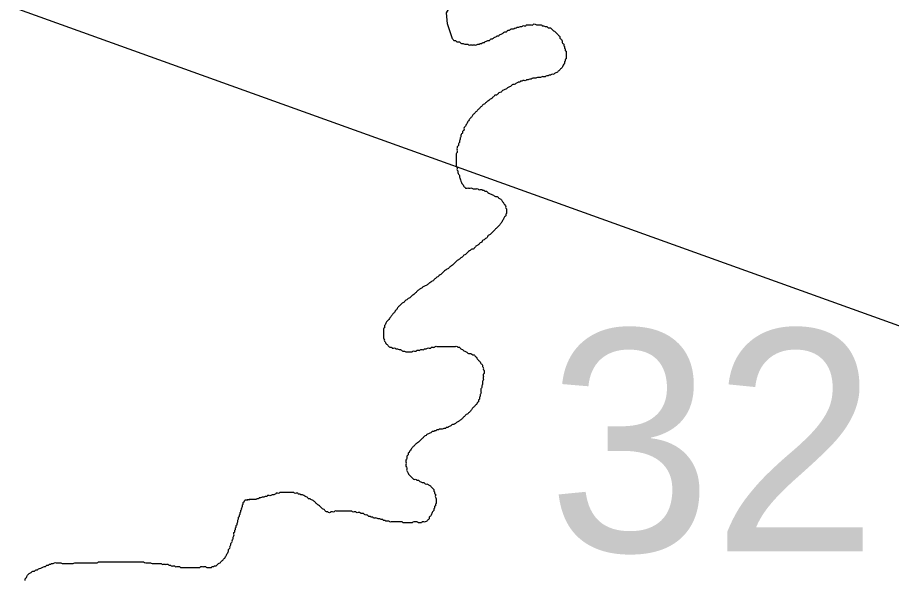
# Model space of a CAD drawing. Extents: x 813775 to 1157140, y 1757555 to 1979907.
# Drawn here: x 1055019 to 1058345, y 1814051 to 1816195 of the extents above; entities that cross this region are included whole.
import ezdxf

# ---------------------------------------------------------------- set-up
doc = ezdxf.new("R2010")
doc.units = 0
for name, color, linetype in [('Level 35', 7, 'Continuous'), ('Level 5', 7, 'Continuous'), ('R_Draft', 7, 'Continuous')]:
    doc.layers.add(name, color=color, linetype=linetype)

msp = doc.modelspace()

# ---------------------------------------------------------------- linework, layer by layer
at = {"layer": 'Level 35'}
msp.add_lwpolyline([(1056674.2, 1816113.4), (1056655.1, 1816170.8), (1056652.1, 1816212), (1056684.4, 1816269.3)], dxfattribs=at)
for points in [[(1056674.2, 1816113.4), (1056677.1, 1816110.4), (1056680.1, 1816107.5), (1056685.9, 1816107.5), (1056688.9, 1816104.5), (1056694.8, 1816101.6), (1056700.7, 1816101.6), (1056703.6, 1816098.7), (1056709.5, 1816095.7), (1056715.4, 1816095.7), (1056721.2, 1816092.8), (1056727.1, 1816092.8), (1056733, 1816092.8), (1056736, 1816089.8), (1056741.8, 1816089.8), (1056747.7, 1816089.8), (1056753.6, 1816089.8), (1056759.5, 1816089.8), (1056765.4, 1816089.8), (1056771.3, 1816092.8), (1056777.1, 1816092.8), (1056780.1, 1816095.7), (1056786, 1816095.7), (1056788.9, 1816098.7), (1056794.8, 1816098.7), (1056797.7, 1816101.6), (1056803.6, 1816104.5), (1056809.5, 1816107.5), (1056815.4, 1816107.5), (1056818.3, 1816110.4), (1056821.3, 1816113.4), (1056827.2, 1816113.4), (1056830.1, 1816116.3), (1056836, 1816119.3), (1056841.9, 1816122.2), (1056844.8, 1816125.1), (1056850.7, 1816125.1), (1056853.6, 1816128.1), (1056859.5, 1816131), (1056865.4, 1816134), (1056868.4, 1816136.9), (1056874.2, 1816139.9), (1056880.1, 1816139.9), (1056883.1, 1816142.8), (1056886, 1816145.7), (1056891.9, 1816145.7), (1056894.8, 1816148.7), (1056900.7, 1816151.6), (1056906.6, 1816151.6), (1056912.5, 1816154.6), (1056918.4, 1816154.6), (1056921.3, 1816157.5), (1056927.2, 1816157.5), (1056933.1, 1816160.5), (1056939, 1816160.5), (1056941.9, 1816163.4), (1056947.8, 1816163.4), (1056953.7, 1816163.4), (1056956.6, 1816166.3), (1056962.5, 1816166.3), (1056968.4, 1816166.3), (1056974.3, 1816166.3), (1056980.1, 1816166.3), (1056983.1, 1816169.3), (1056989, 1816169.3), (1056994.9, 1816166.3), (1057000.7, 1816166.3), (1057006.6, 1816166.3), (1057012.5, 1816166.3), (1057015.5, 1816163.4), (1057021.3, 1816163.4), (1057027.2, 1816160.5), (1057033.1, 1816160.5), (1057036, 1816157.5), (1057041.9, 1816154.6), (1057047.8, 1816154.6), (1057050.8, 1816151.6), (1057053.7, 1816148.7), (1057056.6, 1816145.7), (1057062.5, 1816142.8), (1057065.5, 1816139.9), (1057068.4, 1816136.9), (1057071.4, 1816134), (1057074.3, 1816131), (1057077.2, 1816128.1), (1057080.2, 1816125.1), (1057083.1, 1816122.2), (1057083.1, 1816116.3), (1057086.1, 1816113.4), (1057089, 1816110.4), (1057091.9, 1816104.5)], [(1057091.9, 1816104.5), (1057091.9, 1816098.7), (1057094.9, 1816095.7), (1057097.8, 1816092.8), (1057097.8, 1816086.9), (1057100.8, 1816083.9), (1057100.8, 1816078), (1057103.7, 1816075.1), (1057103.7, 1816069.2), (1057106.7, 1816066.3), (1057106.7, 1816060.4), (1057106.7, 1816054.5), (1057106.7, 1816048.6), (1057106.7, 1816042.7), (1057106.7, 1816036.8), (1057103.7, 1816033.9), (1057103.7, 1816028), (1057100.8, 1816025.1), (1057100.8, 1816019.2), (1057097.8, 1816016.2), (1057094.9, 1816010.4), (1057091.9, 1816004.5), (1057089, 1816001.5), (1057086.1, 1815998.6), (1057083.1, 1815995.6), (1057080.2, 1815992.7), (1057077.2, 1815989.8), (1057074.3, 1815986.8), (1057068.4, 1815983.9), (1057062.5, 1815980.9), (1057056.6, 1815978), (1057050.8, 1815978), (1057047.8, 1815975), (1057041.9, 1815975), (1057039, 1815972.1), (1057033.1, 1815972.1), (1057027.2, 1815969.2), (1057021.3, 1815969.2), (1057015.5, 1815969.2), (1057009.6, 1815966.2), (1057003.7, 1815966.2), (1056997.8, 1815966.2), (1056991.9, 1815963.3), (1056986, 1815963.3), (1056980.1, 1815963.3), (1056974.3, 1815960.3), (1056968.4, 1815960.3), (1056962.5, 1815957.4), (1056956.6, 1815957.4), (1056953.7, 1815954.4), (1056947.8, 1815954.4), (1056941.9, 1815954.4), (1056939, 1815951.5), (1056933.1, 1815951.5), (1056930.1, 1815948.5), (1056924.3, 1815948.5), (1056921.3, 1815945.6), (1056915.4, 1815942.7), (1056909.5, 1815939.7), (1056903.7, 1815939.7), (1056900.7, 1815936.8), (1056897.8, 1815933.8), (1056891.9, 1815930.9), (1056886, 1815927.9), (1056883.1, 1815925), (1056877.2, 1815922.1), (1056871.3, 1815919.1), (1056865.4, 1815916.2), (1056862.5, 1815913.2), (1056859.5, 1815910.3), (1056850.7, 1815907.3), (1056847.8, 1815904.4), (1056844.8, 1815901.5), (1056841.9, 1815898.5), (1056836, 1815898.5), (1056833, 1815895.6), (1056830.1, 1815892.6), (1056827.2, 1815889.7), (1056824.2, 1815886.7), (1056818.3, 1815883.8), (1056815.4, 1815880.9), (1056812.5, 1815877.9), (1056806.6, 1815875), (1056803.6, 1815872), (1056800.7, 1815869.1), (1056797.7, 1815866.1), (1056791.9, 1815863.2), (1056788.9, 1815860.3), (1056786, 1815857.3), (1056783, 1815854.4), (1056780.1, 1815851.4)], [(1056780.1, 1815851.4), (1056777.1, 1815848.5), (1056774.2, 1815845.5), (1056771.3, 1815842.6), (1056768.3, 1815839.7), (1056765.4, 1815836.7), (1056762.4, 1815833.8), (1056759.5, 1815830.8), (1056756.6, 1815827.9), (1056753.6, 1815824.9), (1056750.7, 1815822), (1056747.7, 1815816.1), (1056744.8, 1815813.2), (1056741.8, 1815810.2), (1056738.9, 1815807.3), (1056736, 1815801.4), (1056733, 1815798.4), (1056730.1, 1815792.6), (1056727.1, 1815786.7), (1056724.2, 1815780.8), (1056721.2, 1815777.8), (1056718.3, 1815772), (1056718.3, 1815766.1), (1056715.4, 1815763.1), (1056712.4, 1815760.2), (1056712.4, 1815754.3), (1056709.5, 1815751.4), (1056706.5, 1815745.5), (1056706.5, 1815739.6), (1056703.6, 1815736.6), (1056703.6, 1815730.8), (1056700.7, 1815724.9), (1056700.7, 1815719), (1056697.7, 1815713.1), (1056697.7, 1815707.2), (1056694.8, 1815704.3), (1056691.8, 1815698.4), (1056691.8, 1815692.5), (1056691.8, 1815686.6), (1056691.8, 1815680.7), (1056688.9, 1815674.8), (1056688.9, 1815668.9), (1056688.9, 1815663.1), (1056688.9, 1815657.2), (1056688.9, 1815651.3), (1056688.9, 1815645.4), (1056688.9, 1815639.5), (1056688.9, 1815633.6), (1056688.9, 1815627.7), (1056691.8, 1815624.8), (1056691.8, 1815618.9), (1056691.8, 1815613), (1056694.8, 1815610.1), (1056694.8, 1815604.2), (1056697.7, 1815598.3), (1056700.7, 1815592.4), (1056700.7, 1815586.5), (1056703.6, 1815580.7), (1056706.5, 1815571.8), (1056709.5, 1815565.9), (1056712.4, 1815560), (1056715.4, 1815557.1), (1056718.3, 1815551.2), (1056721.2, 1815548.3), (1056724.2, 1815545.3), (1056730.1, 1815545.3), (1056736, 1815545.3), (1056741.8, 1815545.3), (1056747.7, 1815545.3), (1056753.6, 1815542.4), (1056759.5, 1815542.4), (1056765.4, 1815542.4), (1056771.3, 1815542.4), (1056774.2, 1815539.4), (1056780.1, 1815539.4), (1056786, 1815539.4), (1056788.9, 1815536.5), (1056794.8, 1815536.5), (1056797.7, 1815533.6), (1056803.6, 1815533.6), (1056806.6, 1815530.6), (1056809.5, 1815527.7), (1056815.4, 1815524.7), (1056821.3, 1815521.8), (1056827.2, 1815518.8), (1056833, 1815515.9), (1056838.9, 1815513), (1056844.8, 1815513), (1056847.8, 1815510), (1056850.7, 1815507.1), (1056856.6, 1815504.1)], [(1056856.6, 1815504.1), (1056859.5, 1815501.2), (1056862.5, 1815498.2), (1056865.4, 1815492.4), (1056868.4, 1815489.4), (1056871.3, 1815483.5), (1056874.2, 1815480.6), (1056877.2, 1815474.7), (1056877.2, 1815468.8), (1056880.1, 1815465.9), (1056880.1, 1815460), (1056880.1, 1815454.1), (1056880.1, 1815448.2), (1056877.2, 1815445.3), (1056877.2, 1815439.4), (1056874.2, 1815436.4), (1056871.3, 1815433.5), (1056868.4, 1815427.6), (1056865.4, 1815421.7), (1056862.5, 1815415.8), (1056859.5, 1815412.9), (1056856.6, 1815407), (1056853.6, 1815404.1), (1056850.7, 1815401.1), (1056847.8, 1815398.2), (1056844.8, 1815395.2), (1056841.9, 1815392.3), (1056838.9, 1815389.3), (1056836, 1815386.4), (1056833, 1815383.5), (1056830.1, 1815380.5), (1056827.2, 1815377.6), (1056824.2, 1815374.6), (1056821.3, 1815371.7), (1056818.3, 1815368.7), (1056812.5, 1815365.8), (1056809.5, 1815362.9), (1056806.6, 1815357), (1056803.6, 1815354), (1056797.7, 1815351.1), (1056794.8, 1815348.1), (1056788.9, 1815345.2), (1056786, 1815339.3), (1056780.1, 1815336.4), (1056777.1, 1815333.4), (1056774.2, 1815330.5), (1056771.3, 1815327.5), (1056765.4, 1815324.6), (1056762.4, 1815321.7), (1056759.5, 1815318.7), (1056756.6, 1815315.8), (1056753.6, 1815312.8), (1056747.7, 1815312.8), (1056744.8, 1815309.9), (1056741.8, 1815306.9), (1056736, 1815304), (1056733, 1815301), (1056730.1, 1815298.1), (1056727.1, 1815295.2), (1056724.2, 1815292.2), (1056718.3, 1815289.3), (1056715.4, 1815286.3), (1056712.4, 1815283.4), (1056709.5, 1815280.4), (1056703.6, 1815277.5), (1056700.7, 1815274.6), (1056697.7, 1815271.6), (1056691.8, 1815268.7), (1056688.9, 1815265.7), (1056685.9, 1815262.8), (1056683, 1815259.8), (1056680.1, 1815256.9), (1056677.1, 1815254), (1056674.2, 1815251), (1056668.3, 1815248.1), (1056665.3, 1815245.1), (1056662.4, 1815242.2), (1056659.5, 1815239.2), (1056653.6, 1815236.3), (1056650.6, 1815233.4), (1056644.8, 1815230.4), (1056641.8, 1815227.5), (1056638.9, 1815224.5), (1056635.9, 1815221.6), (1056633, 1815218.6), (1056630, 1815215.7), (1056624.2, 1815212.8), (1056621.2, 1815209.8), (1056618.3, 1815206.9), (1056612.4, 1815203.9), (1056609.4, 1815201)], [(1056609.4, 1815201), (1056606.5, 1815198), (1056603.6, 1815195.1), (1056600.6, 1815192.2), (1056594.7, 1815189.2), (1056591.8, 1815186.3), (1056585.9, 1815183.3), (1056583, 1815180.4), (1056580, 1815177.4), (1056574.1, 1815174.5), (1056568.3, 1815171.5), (1056562.4, 1815168.6), (1056559.4, 1815165.7), (1056553.6, 1815162.7), (1056550.6, 1815159.8), (1056544.7, 1815156.8), (1056541.8, 1815153.9), (1056538.8, 1815150.9), (1056535.9, 1815148), (1056533, 1815145.1), (1056530, 1815142.1), (1056527.1, 1815139.2), (1056521.2, 1815136.2), (1056518.2, 1815133.3), (1056515.3, 1815130.3), (1056512.4, 1815127.4), (1056506.5, 1815124.5), (1056503.5, 1815121.5), (1056497.7, 1815118.6), (1056494.7, 1815115.6), (1056491.8, 1815112.7), (1056488.8, 1815109.7), (1056482.9, 1815106.8), (1056480, 1815103.9), (1056477.1, 1815100.9), (1056474.1, 1815098), (1056471.2, 1815095), (1056468.2, 1815092.1), (1056465.3, 1815089.1), (1056462.3, 1815083.3), (1056459.4, 1815080.3), (1056456.5, 1815077.4), (1056453.5, 1815071.5), (1056450.6, 1815068.5), (1056447.6, 1815065.6), (1056444.7, 1815062.7), (1056441.8, 1815056.8), (1056438.8, 1815053.8), (1056435.9, 1815050.9), (1056432.9, 1815045), (1056430, 1815042), (1056427, 1815039.1), (1056424.1, 1815036.2), (1056421.2, 1815030.3), (1056418.2, 1815024.4), (1056415.3, 1815018.5), (1056415.3, 1815012.6), (1056412.3, 1815009.7), (1056412.3, 1815003.8), (1056412.3, 1814997.9), (1056412.3, 1814992), (1056412.3, 1814986.1), (1056412.3, 1814980.2), (1056412.3, 1814974.4), (1056415.3, 1814968.5), (1056415.3, 1814962.6), (1056418.2, 1814959.6), (1056421.2, 1814953.8), (1056424.1, 1814950.8), (1056427, 1814947.9), (1056430, 1814944.9), (1056432.9, 1814942), (1056435.9, 1814939), (1056441.8, 1814939), (1056444.7, 1814936.1), (1056450.6, 1814936.1), (1056456.5, 1814936.1), (1056459.4, 1814933.2), (1056465.3, 1814933.2), (1056471.2, 1814930.2), (1056477.1, 1814930.2), (1056480, 1814927.3), (1056485.9, 1814924.3), (1056491.8, 1814924.3), (1056497.7, 1814921.4), (1056503.5, 1814921.4), (1056509.4, 1814921.4), (1056515.3, 1814921.4), (1056521.2, 1814921.4), (1056524.1, 1814924.3), (1056530, 1814924.3)], [(1056530, 1814924.3), (1056535.9, 1814924.3), (1056538.8, 1814927.3), (1056544.7, 1814927.3), (1056550.6, 1814927.3), (1056553.6, 1814930.2), (1056559.4, 1814930.2), (1056565.3, 1814930.2), (1056568.3, 1814933.2), (1056574.1, 1814933.2), (1056580, 1814936.1), (1056585.9, 1814936.1), (1056591.8, 1814936.1), (1056594.7, 1814939), (1056600.6, 1814939), (1056606.5, 1814939), (1056609.4, 1814942), (1056615.3, 1814942), (1056621.2, 1814942), (1056627.1, 1814942), (1056633, 1814942), (1056638.9, 1814942), (1056644.8, 1814942), (1056650.6, 1814942), (1056656.5, 1814942), (1056662.4, 1814942), (1056668.3, 1814942), (1056674.2, 1814942), (1056680.1, 1814942), (1056685.9, 1814942), (1056691.8, 1814942), (1056694.8, 1814939), (1056700.7, 1814939), (1056703.6, 1814936.1), (1056706.5, 1814933.2), (1056712.4, 1814930.2), (1056715.4, 1814927.3), (1056721.2, 1814924.3), (1056727.1, 1814921.4), (1056730.1, 1814918.4), (1056736, 1814915.5), (1056741.8, 1814915.5), (1056747.7, 1814912.5), (1056750.7, 1814909.6), (1056756.6, 1814909.6), (1056759.5, 1814906.7), (1056762.4, 1814903.7), (1056765.4, 1814900.8), (1056768.3, 1814894.9), (1056771.3, 1814891.9), (1056774.2, 1814889), (1056777.1, 1814886.1), (1056780.1, 1814883.1), (1056783, 1814877.2), (1056786, 1814874.3), (1056788.9, 1814871.3), (1056788.9, 1814865.5), (1056791.9, 1814862.5), (1056791.9, 1814856.6), (1056794.8, 1814850.7), (1056794.8, 1814844.9), (1056794.8, 1814839), (1056791.9, 1814836), (1056791.9, 1814830.1), (1056791.9, 1814824.3), (1056791.9, 1814818.4), (1056791.9, 1814812.5), (1056788.9, 1814809.5), (1056788.9, 1814803.7), (1056788.9, 1814797.8), (1056786, 1814791.9), (1056786, 1814786), (1056783, 1814780.1), (1056783, 1814774.2), (1056783, 1814768.3), (1056783, 1814762.4), (1056780.1, 1814759.5), (1056780.1, 1814753.6), (1056777.1, 1814747.7), (1056777.1, 1814741.8), (1056774.2, 1814738.9), (1056774.2, 1814733), (1056771.3, 1814730.1), (1056768.3, 1814727.1), (1056765.4, 1814721.2), (1056762.4, 1814718.3), (1056759.5, 1814715.4), (1056756.6, 1814712.4), (1056753.6, 1814709.5), (1056750.7, 1814706.5), (1056747.7, 1814703.6)], [(1056747.7, 1814703.6), (1056744.8, 1814697.7), (1056741.8, 1814694.8), (1056738.9, 1814691.8), (1056736, 1814688.9), (1056733, 1814685.9), (1056727.1, 1814683), (1056724.2, 1814680), (1056721.2, 1814677.1), (1056718.3, 1814674.2), (1056715.4, 1814671.2), (1056712.4, 1814668.3), (1056709.5, 1814665.3), (1056706.5, 1814662.4), (1056700.7, 1814659.4), (1056697.7, 1814656.5), (1056691.8, 1814653.5), (1056688.9, 1814650.6), (1056683, 1814647.7), (1056680.1, 1814644.7), (1056674.2, 1814644.7), (1056671.2, 1814641.8), (1056665.3, 1814638.8), (1056659.5, 1814635.9), (1056656.5, 1814632.9), (1056650.6, 1814632.9), (1056647.7, 1814630), (1056641.8, 1814630), (1056635.9, 1814627.1), (1056630, 1814627.1), (1056624.2, 1814627.1), (1056621.2, 1814624.1), (1056615.3, 1814624.1), (1056612.4, 1814621.2), (1056606.5, 1814621.2), (1056603.6, 1814618.2), (1056597.7, 1814618.2), (1056594.7, 1814615.3), (1056588.9, 1814612.3), (1056583, 1814609.4), (1056577.1, 1814606.5), (1056574.1, 1814603.5), (1056568.3, 1814600.6), (1056565.3, 1814597.6), (1056562.4, 1814594.7), (1056559.4, 1814591.7), (1056556.5, 1814588.8), (1056553.6, 1814585.9), (1056550.6, 1814582.9), (1056547.7, 1814580), (1056544.7, 1814577), (1056538.8, 1814574.1), (1056535.9, 1814571.1), (1056533, 1814568.2), (1056530, 1814565.3), (1056527.1, 1814562.3), (1056524.1, 1814559.4), (1056521.2, 1814556.4), (1056518.2, 1814553.5), (1056515.3, 1814547.6), (1056512.4, 1814544.7), (1056509.4, 1814538.8), (1056506.5, 1814535.8), (1056506.5, 1814529.9), (1056503.5, 1814527), (1056500.6, 1814521.1), (1056500.6, 1814515.2), (1056497.7, 1814509.3), (1056497.7, 1814503.4), (1056497.7, 1814497.6), (1056497.7, 1814491.7), (1056497.7, 1814485.8), (1056500.6, 1814479.9), (1056500.6, 1814474), (1056500.6, 1814468.1), (1056503.5, 1814465.2), (1056506.5, 1814459.3), (1056509.4, 1814453.4), (1056512.4, 1814450.5), (1056515.3, 1814447.5), (1056518.2, 1814444.6), (1056521.2, 1814441.6), (1056524.1, 1814438.7), (1056530, 1814435.8), (1056535.9, 1814435.8), (1056538.8, 1814432.8), (1056544.7, 1814432.8), (1056547.7, 1814429.9), (1056553.6, 1814426.9), (1056559.4, 1814424), (1056565.3, 1814424)], [(1056565.3, 1814424), (1056568.3, 1814421), (1056574.1, 1814418.1), (1056580, 1814418.1), (1056583, 1814415.1), (1056588.9, 1814412.2), (1056591.8, 1814409.3), (1056594.7, 1814406.3), (1056597.7, 1814403.4), (1056600.6, 1814400.4), (1056603.6, 1814397.5), (1056603.6, 1814391.6), (1056606.5, 1814388.7), (1056606.5, 1814382.8), (1056609.4, 1814379.8), (1056609.4, 1814373.9), (1056609.4, 1814368.1), (1056612.4, 1814362.2), (1056612.4, 1814356.3), (1056612.4, 1814350.4), (1056612.4, 1814344.5), (1056609.4, 1814341.6), (1056609.4, 1814335.7), (1056606.5, 1814332.7), (1056606.5, 1814326.9), (1056603.6, 1814323.9), (1056603.6, 1814318), (1056600.6, 1814315.1), (1056597.7, 1814309.2), (1056594.7, 1814303.3), (1056591.8, 1814297.4), (1056588.9, 1814294.5), (1056585.9, 1814291.5), (1056585.9, 1814285.6), (1056583, 1814282.7), (1056580, 1814279.8), (1056577.1, 1814276.8), (1056571.2, 1814273.9), (1056565.3, 1814273.9), (1056559.4, 1814273.9), (1056556.5, 1814270.9), (1056550.6, 1814270.9), (1056544.7, 1814270.9), (1056538.8, 1814273.9), (1056533, 1814273.9), (1056527.1, 1814273.9), (1056521.2, 1814270.9), (1056515.3, 1814270.9), (1056509.4, 1814270.9), (1056503.5, 1814270.9), (1056497.7, 1814270.9), (1056491.8, 1814270.9), (1056485.9, 1814270.9), (1056482.9, 1814273.9), (1056477.1, 1814273.9), (1056471.2, 1814273.9), (1056465.3, 1814273.9), (1056459.4, 1814273.9), (1056453.5, 1814273.9), (1056447.6, 1814273.9), (1056441.8, 1814273.9), (1056435.9, 1814273.9), (1056432.9, 1814276.8), (1056427, 1814276.8), (1056421.2, 1814276.8), (1056418.2, 1814279.8), (1056412.3, 1814279.8), (1056409.4, 1814282.7), (1056403.5, 1814282.7), (1056397.6, 1814285.6), (1056391.7, 1814285.6), (1056385.9, 1814288.6), (1056380, 1814288.6), (1056374.1, 1814288.6), (1056371.1, 1814291.5), (1056365.3, 1814291.5), (1056362.3, 1814294.5), (1056356.4, 1814294.5), (1056353.5, 1814297.4), (1056347.6, 1814300.4), (1056341.7, 1814300.4), (1056338.8, 1814303.3), (1056332.9, 1814306.3), (1056327, 1814306.3), (1056321.1, 1814309.2), (1056315.2, 1814309.2), (1056309.4, 1814309.2), (1056306.4, 1814312.1), (1056300.5, 1814312.1), (1056294.6, 1814312.1), (1056291.7, 1814315.1)], [(1055872.4, 1814321.5), (1055872.4, 1814327.4), (1055875.4, 1814333.3), (1055875.4, 1814339.2), (1055878.3, 1814342.1), (1055878.3, 1814348), (1055881.3, 1814350.9), (1055884.2, 1814356.8), (1055884.2, 1814356.9)], [(1056291.7, 1814315.1), (1056285.8, 1814315.1), (1056279.9, 1814315.1), (1056274.1, 1814315.1), (1056268.2, 1814315.1), (1056262.3, 1814315.1), (1056256.4, 1814315.1), (1056250.5, 1814315.1), (1056244.6, 1814315.1), (1056238.7, 1814315.1), (1056232.9, 1814315.1), (1056227, 1814315.1), (1056224, 1814312.1), (1056218.2, 1814312.1), (1056212.3, 1814312.1), (1056209.3, 1814309.2), (1056203.4, 1814309.2), (1056200.5, 1814312.1), (1056194.6, 1814312.1), (1056191.7, 1814315.1), (1056188.7, 1814318), (1056185.8, 1814321), (1056179.9, 1814323.9), (1056177, 1814326.9), (1056174, 1814329.8), (1056171.1, 1814332.7), (1056168.1, 1814335.7), (1056162.3, 1814338.6), (1056159.3, 1814341.6), (1056156.4, 1814344.5), (1056153.4, 1814347.5), (1056150.5, 1814350.4), (1056147.5, 1814353.3), (1056141.7, 1814356.3), (1056135.8, 1814359.2), (1056132.8, 1814362.2), (1056127, 1814362.2), (1056124, 1814365.1), (1056121.1, 1814368.1), (1056115.2, 1814371), (1056109.3, 1814373.9), (1056103.4, 1814376.9), (1056097.5, 1814376.9), (1056094.6, 1814379.8), (1056088.7, 1814379.8), (1056085.8, 1814382.8), (1056079.9, 1814382.8), (1056074, 1814382.8), (1056071.1, 1814385.7), (1056065.2, 1814385.7), (1056059.3, 1814385.7), (1056053.4, 1814385.7), (1056047.5, 1814385.7), (1056041.6, 1814385.7), (1056035.7, 1814385.7), (1056029.9, 1814385.7), (1056024, 1814385.7), (1056018.1, 1814385.7), (1056015.2, 1814382.8), (1056009.3, 1814382.8), (1056003.4, 1814382.8), (1056000.4, 1814379.8), (1055994.6, 1814376.9), (1055988.7, 1814376.9), (1055982.8, 1814373.9), (1055976.9, 1814373.9), (1055971, 1814373.9), (1055968.1, 1814371), (1055962.2, 1814371), (1055956.3, 1814368.1), (1055950.4, 1814368.1), (1055944.5, 1814365.1), (1055938.7, 1814365.1), (1055935.7, 1814362.2), (1055929.8, 1814362.2), (1055926.9, 1814359.2), (1055921, 1814359.2), (1055915.1, 1814359.2), (1055909.2, 1814359.2), (1055884.2, 1814356.8), (1055903.4, 1814359.2)], [(1055548.8, 1814115.5), (1055554.7, 1814115.5), (1055560.6, 1814115.5), (1055566.5, 1814115.5), (1055569.4, 1814112.6), (1055575.3, 1814112.6), (1055581.2, 1814112.6), (1055587.1, 1814112.6), (1055593, 1814112.6), (1055595.9, 1814109.6), (1055601.8, 1814109.6), (1055604.7, 1814106.7), (1055610.6, 1814106.7), (1055616.5, 1814106.7), (1055619.4, 1814103.7), (1055625.3, 1814103.7), (1055631.2, 1814103.7), (1055637.1, 1814103.7), (1055640, 1814100.8), (1055645.9, 1814100.8), (1055651.8, 1814100.8), (1055660.6, 1814100.8), (1055666.5, 1814100.8), (1055672.4, 1814100.8), (1055678.3, 1814100.8), (1055684.2, 1814100.8), (1055690, 1814100.8), (1055695.9, 1814100.8), (1055701.8, 1814100.8), (1055707.7, 1814100.8), (1055713.6, 1814100.8), (1055716.5, 1814103.7), (1055722.4, 1814103.7), (1055728.3, 1814103.7), (1055734.2, 1814103.7), (1055740, 1814100.8), (1055745.9, 1814100.8), (1055751.8, 1814100.8), (1055757.7, 1814100.8), (1055760.6, 1814103.7), (1055766.5, 1814103.7), (1055769.5, 1814106.7), (1055775.3, 1814106.7), (1055778.3, 1814109.6), (1055781.2, 1814112.6), (1055784.2, 1814115.5), (1055790.1, 1814118.5), (1055793, 1814121.4), (1055795.9, 1814124.3), (1055798.9, 1814127.3), (1055801.8, 1814130.2), (1055804.8, 1814133.2), (1055807.7, 1814136.1), (1055810.6, 1814142), (1055813.6, 1814144.9), (1055816.5, 1814150.8), (1055819.5, 1814156.7), (1055822.4, 1814162.6), (1055822.4, 1814168.5), (1055825.4, 1814171.4), (1055828.3, 1814177.3), (1055828.3, 1814183.2), (1055831.2, 1814186.1), (1055831.2, 1814192), (1055834.2, 1814195), (1055837.1, 1814200.9), (1055837.1, 1814206.7), (1055840.1, 1814209.7), (1055840.1, 1814215.6), (1055843, 1814221.5), (1055843, 1814227.3), (1055843, 1814233.2), (1055846, 1814236.2), (1055846, 1814242.1), (1055848.9, 1814245), (1055848.9, 1814250.9), (1055851.8, 1814253.8), (1055851.8, 1814259.7), (1055854.8, 1814262.7), (1055854.8, 1814268.5), (1055857.7, 1814274.4), (1055857.7, 1814280.3), (1055860.7, 1814286.2), (1055860.7, 1814292.1), (1055863.6, 1814295), (1055863.6, 1814300.9), (1055866.5, 1814303.9), (1055866.5, 1814309.7), (1055869.5, 1814312.7), (1055869.5, 1814318.6), (1055872.4, 1814321.5)], [(1055048.7, 1814050.8), (1055048.7, 1814056.7), (1055051.7, 1814059.6), (1055054.6, 1814065.5), (1055057.5, 1814071.4), (1055060.5, 1814074.3), (1055063.4, 1814077.3), (1055069.3, 1814080.2), (1055072.3, 1814083.1), (1055078.1, 1814086.1), (1055084, 1814086.1), (1055087, 1814089), (1055089.9, 1814092), (1055095.8, 1814092), (1055098.7, 1814094.9), (1055107.6, 1814097.9), (1055113.4, 1814100.8), (1055122.3, 1814103.7), (1055128.2, 1814106.7), (1055131.1, 1814109.6), (1055137, 1814109.6), (1055139.9, 1814112.6), (1055145.8, 1814112.6), (1055148.7, 1814115.5), (1055154.6, 1814115.5), (1055160.5, 1814118.5), (1055166.4, 1814118.5), (1055172.3, 1814118.5), (1055178.2, 1814118.5), (1055184, 1814118.5), (1055189.9, 1814115.5), (1055195.8, 1814115.5), (1055201.7, 1814115.5), (1055207.6, 1814115.5), (1055213.5, 1814115.5), (1055219.3, 1814115.5), (1055225.2, 1814115.5), (1055231.1, 1814115.5), (1055237, 1814118.5), (1055242.9, 1814118.5), (1055248.8, 1814118.5), (1055254.6, 1814118.5), (1055260.5, 1814118.5), (1055266.4, 1814118.5), (1055272.3, 1814118.5), (1055278.2, 1814118.5), (1055284.1, 1814118.5), (1055290, 1814118.5), (1055295.8, 1814118.5), (1055301.7, 1814118.5), (1055307.6, 1814118.5), (1055313.5, 1814118.5), (1055322.3, 1814118.5), (1055328.2, 1814121.4), (1055334.1, 1814121.4), (1055340, 1814121.4), (1055345.8, 1814121.4), (1055351.7, 1814121.4), (1055357.6, 1814121.4), (1055363.5, 1814121.4), (1055369.4, 1814121.4), (1055375.3, 1814121.4), (1055381.1, 1814121.4), (1055387, 1814121.4), (1055392.9, 1814121.4), (1055398.8, 1814121.4), (1055404.7, 1814121.4), (1055410.6, 1814121.4), (1055416.4, 1814121.4), (1055422.3, 1814121.4), (1055428.2, 1814121.4), (1055434.1, 1814121.4), (1055440, 1814121.4), (1055445.9, 1814121.4), (1055451.7, 1814121.4), (1055457.6, 1814121.4), (1055463.5, 1814121.4), (1055469.4, 1814121.4), (1055475.3, 1814121.4), (1055481.2, 1814121.4), (1055487.1, 1814121.4), (1055492.9, 1814121.4), (1055498.8, 1814121.4), (1055507.6, 1814118.5), (1055513.5, 1814118.5), (1055519.4, 1814118.5), (1055525.3, 1814118.5), (1055531.2, 1814115.5), (1055537.1, 1814115.5), (1055542.9, 1814115.5), (1055548.8, 1814115.5)]]:
    msp.add_spline(points, degree=3, dxfattribs=at)
at = {"layer": 'R_Draft'}
msp.add_line((1092628.5, 1802699.3), (1002075.8, 1835270.8), dxfattribs=at)

# ---------------------------------------------------------------- texts
at = {"layer": 'Level 5'}
msp.add_text('32', height=844.8, dxfattribs=at).set_placement((1057035.7, 1814161.4))

doc.saveas('drawing.dxf')
